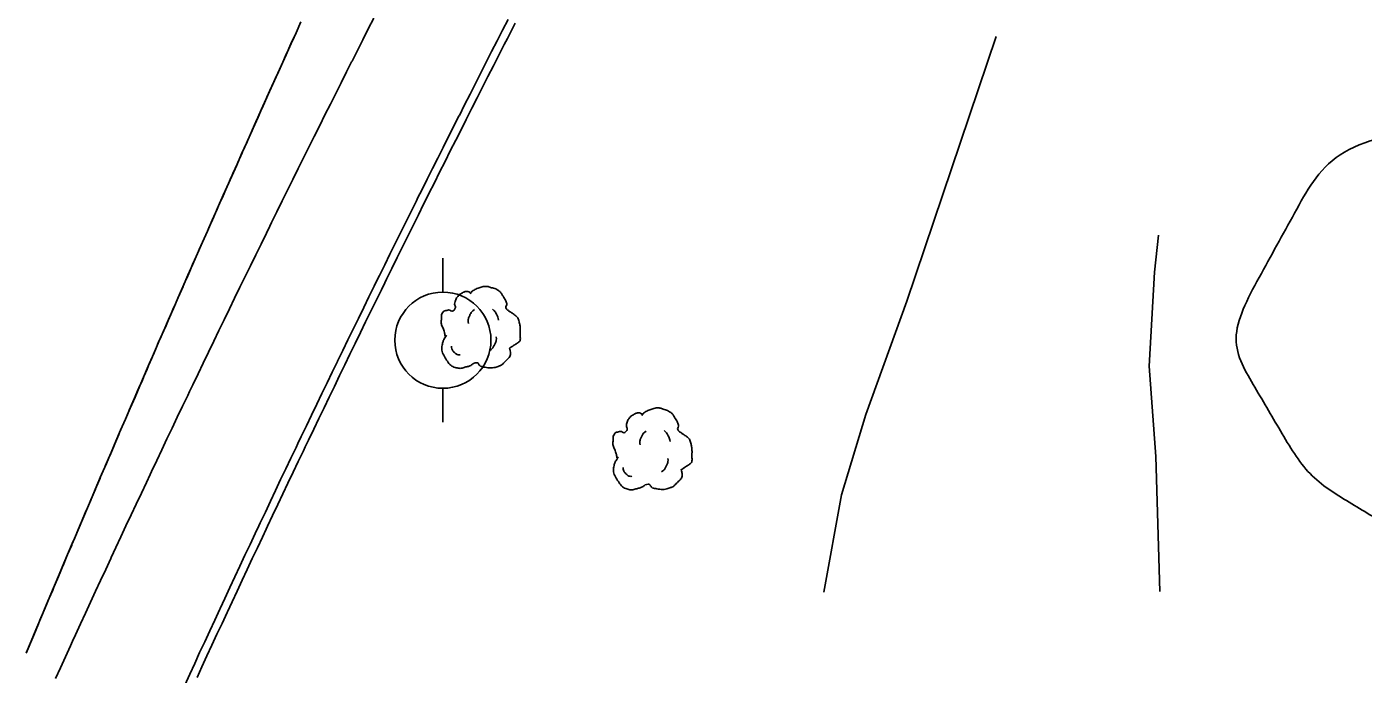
# Model space of a CAD drawing. Extents: x 2145380 to 2157287, y 139568 to 149130.
# Drawn here: x 2151082.8 to 2151194, y 141719.7 to 141773.6 of the extents above; entities that cross this region are included whole.
import ezdxf

# ---------------------------------------------------------------- set-up
doc = ezdxf.new("R2010")
doc.units = 0
for name, color, linetype in [('PR_PREVIOUSLY CONSTRUCTED', 7, 'Continuous'), ('TOPO_Dirt Grav', 7, 'Continuous'), ('TOPO_Power Pole', 7, 'Continuous'), ('TOPO_Tree', 7, 'Continuous')]:
    doc.layers.add(name, color=color, linetype=linetype)

# ---------------------------------------------------------------- blocks, each defined once
blk = doc.blocks.new('TREE')
at = {"layer": 'TOPO_Tree'}
for points in [[(-14.07, -0.4), (-14.17, 0.5), (-14.37, 1.38), (-14.6, 2.25), (-14.84, 3.17), (-15.47, 3.96), (-15.66, 4.9), (-15.8, 5.59), (-15.71, 6.31), (-15.66, 7.01), (-15.6, 7.91), (-15.72, 8.8), (-15.13, 9.66), (-14.62, 10.42), (-13.76, 10.49), (-13.02, 10.72), (-12.18, 10.98), (-11.06, 10), (-10.37, 10.72), (-9.4, 11.74), (-10.29, 13.28), (-9.84, 14.42), (-9.56, 15.15), (-9.32, 15.89), (-8.78, 16.54), (-8.18, 17.26), (-7.5, 17.68), (-6.67, 18.13), (-6.14, 18.41), (-5.61, 18.61), (-5.08, 18.66), (-4.55, 18.71), (-4.02, 18.54), (-3.49, 18.13)], [(-3.49, 17.6), (-3.07, 18.27), (-2.58, 18.8), (-1.9, 19.19), (-1.05, 19.68), (-0.19, 19.96), (0.74, 20.24), (1.62, 20.51), (2.51, 20.82), (3.39, 20.77), (4.1, 20.73), (4.8, 20.47), (5.51, 20.24), (6.43, 19.95), (7.32, 19.73), (8.15, 19.19), (9.36, 18.4), (10.02, 17.21), (10.8, 16.01), (11.24, 15.33), (11.58, 14.62), (11.86, 13.89), (12.17, 13.08), (11.37, 12.02), (11.86, 11.25), (12, 11.03), (12.18, 10.86), (12.39, 10.72), (12.91, 10.35), (13.45, 10.02), (13.97, 9.66), (14.7, 9.16), (15.41, 8.68), (16.09, 8.07), (16.7, 7.53), (16.93, 6.73), (17.15, 5.95), (17.59, 4.38), (17.71, 2.77), (17.68, 1.19), (17.65, -0.25), (17.83, -2.22), (16.62, -3.04), (15.47, -3.83), (14.31, -4.58), (13.16, -5.35)], [(-4.21, 5.09), (-4.46, 6.09), (-4.3, 7.21), (-3.84, 8.21), (-3.33, 9.34), (-2.71, 10.27), (-1.64, 10.97)], [(5.89, 11.15), (6.5, 10.68), (6.96, 10.17), (7.36, 9.5), (7.93, 8.56), (8.31, 7.6), (8.46, 6.56)], [(13.16, -5.34), (13.25, -5.81), (13.36, -6.28), (13.45, -6.75), (13.76, -8.52), (12.24, -10.03), (10.8, -11.51), (9.98, -12.34), (9.13, -12.77), (8.15, -13.1), (5.97, -13.83), (3.32, -13.56), (1.27, -13.1), (0.49, -12.92), (-0.06, -11.44), (-0.84, -11.51), (-2.04, -11.61), (-3.28, -12.78), (-4.55, -13.1), (-6.06, -13.47), (-7.77, -14.03), (-9.31, -13.62), (-11.36, -13.09), (-12.84, -11.41), (-14.07, -9.39), (-15.32, -7.35), (-15.61, -5.13), (-15.13, -3.04), (-14.87, -1.89), (-13.91, -0.75), (-13.54, 0.13)], [(-11.38, -4.46), (-11.47, -5.41), (-11.03, -6.32), (-10.09, -7.22), (-9.3, -7.97), (-8.49, -8.26), (-7.7, -8.14)], [(4.79, -6.29), (5.71, -5.66), (6.3, -4.92), (6.81, -3.91), (7.36, -2.81), (7.63, -1.7), (7.54, -0.6)]]:
    blk.add_open_spline(points, degree=3, dxfattribs=at)
blk = doc.blocks.new('POWPOL')
at = {"layer": 'TOPO_Power Pole'}
for p, q in [((0, 10.16), (0, 17.34)), ((0, -10.16), (0, -17.34))]:
    blk.add_line(p, q, dxfattribs=at)
blk.add_circle((0, 0), 10.16, dxfattribs=at)

msp = doc.modelspace()

# ---------------------------------------------------------------- linework, layer by layer
at = {"layer": 'PR_PREVIOUSLY CONSTRUCTED'}
for points in [[(2151082.72, 141721.47), (2151082.95, 141722.03), (2151083.1, 141722.38), (2151083.34, 141722.97), (2151083.48, 141723.3), (2151083.73, 141723.9), (2151083.86, 141724.2), (2151084.13, 141724.84), (2151084.24, 141725.12), (2151084.52, 141725.78), (2151084.62, 141726.03), (2151084.92, 141726.71), (2151085.01, 141726.94), (2151085.31, 141727.65), (2151085.39, 141727.85), (2151085.53, 141728.17), (2151085.71, 141728.59), (2151085.78, 141728.76), (2151086.1, 141729.52), (2151086.16, 141729.67), (2151086.5, 141730.46), (2151086.55, 141730.57), (2151086.89, 141731.4), (2151086.93, 141731.48), (2151087.29, 141732.33), (2151087.32, 141732.39), (2151087.69, 141733.27), (2151087.7, 141733.3), (2151088.09, 141734.2), (2151088.09, 141734.21), (2151088.48, 141735.12), (2151088.49, 141735.14), (2151088.87, 141736.03), (2151088.88, 141736.07), (2151089.01, 141736.37), (2151089.25, 141736.94), (2151089.28, 141737.01), (2151089.64, 141737.84), (2151089.69, 141737.94), (2151090.03, 141738.75), (2151090.09, 141738.87), (2151090.42, 141739.66), (2151090.49, 141739.81), (2151090.81, 141740.57), (2151090.89, 141740.74), (2151091.2, 141741.47), (2151091.29, 141741.67), (2151091.6, 141742.38), (2151091.69, 141742.61), (2151091.99, 141743.29), (2151092.1, 141743.54), (2151092.38, 141744.19), (2151092.5, 141744.47), (2151092.54, 141744.55), (2151092.77, 141745.1), (2151092.9, 141745.41), (2151093.17, 141746.01), (2151093.31, 141746.34), (2151093.56, 141746.91), (2151093.71, 141747.27), (2151093.95, 141747.82), (2151094.12, 141748.2), (2151094.35, 141748.72), (2151094.53, 141749.13), (2151094.74, 141749.63), (2151094.93, 141750.07), (2151095.14, 141750.53), (2151095.34, 141751), (2151095.53, 141751.44), (2151095.75, 141751.93), (2151095.93, 141752.34), (2151096.1, 141752.72), (2151096.16, 141752.86), (2151096.33, 141753.24), (2151096.56, 141753.79), (2151096.72, 141754.15), (2151096.97, 141754.72), (2151097.12, 141755.05), (2151097.38, 141755.65), (2151097.52, 141755.96), (2151097.79, 141756.58), (2151097.92, 141756.86), (2151098.21, 141757.51), (2151098.32, 141757.76), (2151098.62, 141758.44), (2151098.72, 141758.67), (2151099.03, 141759.37), (2151099.12, 141759.57), (2151099.44, 141760.3), (2151099.52, 141760.47), (2151099.69, 141760.87), (2151099.85, 141761.23), (2151099.92, 141761.38), (2151100.27, 141762.15), (2151100.32, 141762.28), (2151100.68, 141763.08), (2151100.72, 141763.18), (2151101.09, 141764.01), (2151101.12, 141764.08), (2151101.51, 141764.94), (2151101.53, 141764.98), (2151101.92, 141765.87), (2151101.93, 141765.88), (2151102.33, 141766.79), (2151102.34, 141766.8), (2151102.74, 141767.69), (2151102.75, 141767.72), (2151103.14, 141768.59), (2151103.17, 141768.65), (2151103.33, 141769), (2151103.55, 141769.49), (2151103.59, 141769.58), (2151103.96, 141770.39), (2151104.01, 141770.5), (2151104.36, 141771.29), (2151104.42, 141771.43), (2151104.77, 141772.19), (2151104.84, 141772.35), (2151105.17, 141773.09), (2151105.26, 141773.28), (2151105.58, 141773.99)], [(2151082.74, 141721.54), (2151083.13, 141722.47), (2151083.52, 141723.39), (2151083.69, 141723.8), (2151083.91, 141724.32), (2151084.29, 141725.24), (2151084.68, 141726.17), (2151085.07, 141727.09), (2151085.46, 141728.01), (2151085.85, 141728.94), (2151086.24, 141729.86), (2151086.63, 141730.78), (2151086.67, 141730.86), (2151087.03, 141731.71), (2151087.42, 141732.63), (2151087.81, 141733.55), (2151088.2, 141734.48), (2151088.6, 141735.4), (2151088.99, 141736.32), (2151089.39, 141737.24), (2151089.67, 141737.91), (2151089.78, 141738.17), (2151090.18, 141739.09), (2151090.57, 141740.01), (2151090.97, 141740.93), (2151091.37, 141741.85), (2151091.77, 141742.77), (2151092.16, 141743.7), (2151092.56, 141744.62), (2151092.71, 141744.95), (2151092.96, 141745.54), (2151093.36, 141746.46), (2151093.76, 141747.38), (2151094.16, 141748.3), (2151094.56, 141749.22), (2151094.97, 141750.14), (2151095.37, 141751.06), (2151095.77, 141751.98), (2151095.77, 141751.99), (2151096.17, 141752.9), (2151096.58, 141753.82), (2151096.98, 141754.73), (2151097.39, 141755.65), (2151097.79, 141756.57), (2151098.2, 141757.49), (2151098.6, 141758.41), (2151098.87, 141759.01), (2151099.01, 141759.33), (2151099.42, 141760.24), (2151099.82, 141761.16), (2151100.23, 141762.08), (2151100.64, 141763), (2151101.05, 141763.91), (2151101.46, 141764.83), (2151101.87, 141765.75), (2151101.99, 141766.02), (2151102.28, 141766.66), (2151102.69, 141767.58), (2151103.1, 141768.5), (2151103.51, 141769.41), (2151103.93, 141770.33), (2151104.34, 141771.24), (2151104.75, 141772.16), (2151105.14, 141773.02), (2151105.17, 141773.07), (2151105.58, 141773.99)], [(2151085.15, 141719.34), (2151085.57, 141720.25), (2151085.98, 141721.16), (2151086.4, 141722.07), (2151086.58, 141722.47), (2151086.82, 141722.98), (2151087.24, 141723.89), (2151087.65, 141724.8), (2151088.07, 141725.7), (2151088.49, 141726.61), (2151088.91, 141727.52), (2151089.33, 141728.43), (2151089.76, 141729.33), (2151089.79, 141729.41), (2151090.18, 141730.24), (2151090.6, 141731.14), (2151091.02, 141732.05), (2151091.45, 141732.96), (2151091.87, 141733.86), (2151092.3, 141734.77), (2151092.72, 141735.67), (2151093.03, 141736.33), (2151093.15, 141736.58), (2151093.58, 141737.48), (2151094.01, 141738.38), (2151094.43, 141739.29), (2151094.86, 141740.19), (2151095.29, 141741.09), (2151095.72, 141742), (2151096.16, 141742.9), (2151096.31, 141743.23), (2151096.59, 141743.8), (2151097.02, 141744.7), (2151097.45, 141745.6), (2151097.89, 141746.5), (2151098.32, 141747.41), (2151098.75, 141748.31), (2151099.19, 141749.21), (2151099.63, 141750.11), (2151099.63, 141750.12), (2151100.06, 141751.01), (2151100.5, 141751.91), (2151100.94, 141752.8), (2151101.38, 141753.7), (2151101.82, 141754.6), (2151102.26, 141755.5), (2151102.7, 141756.4), (2151102.98, 141756.98), (2151103.14, 141757.29), (2151103.58, 141758.19), (2151104.02, 141759.09), (2151104.46, 141759.99), (2151104.91, 141760.88), (2151105.35, 141761.78), (2151105.8, 141762.67), (2151106.24, 141763.57), (2151106.37, 141763.83), (2151106.69, 141764.46), (2151107.14, 141765.36), (2151107.58, 141766.25), (2151108.03, 141767.15), (2151108.48, 141768.04), (2151108.93, 141768.93), (2151109.38, 141769.83), (2151109.8, 141770.66), (2151109.83, 141770.72), (2151110.28, 141771.61), (2151110.73, 141772.5), (2151111.18, 141773.4), (2151111.64, 141774.29)], [(2151095.91, 141718.8), (2151096.32, 141719.71), (2151096.74, 141720.61), (2151097.15, 141721.51), (2151097.57, 141722.41), (2151097.99, 141723.31), (2151098.4, 141724.21), (2151098.82, 141725.11), (2151098.86, 141725.19), (2151099.24, 141726.01), (2151099.66, 141726.91), (2151100.08, 141727.81), (2151100.5, 141728.71), (2151100.92, 141729.61), (2151101.35, 141730.51), (2151101.77, 141731.41), (2151102.08, 141732.06), (2151102.19, 141732.31), (2151102.62, 141733.2), (2151103.04, 141734.1), (2151103.47, 141735), (2151103.89, 141735.9), (2151104.32, 141736.79), (2151104.75, 141737.69), (2151105.18, 141738.58), (2151105.33, 141738.91), (2151105.61, 141739.48), (2151106.03, 141740.38), (2151106.46, 141741.27), (2151106.9, 141742.17), (2151107.33, 141743.06), (2151107.76, 141743.95), (2151108.19, 141744.85), (2151108.62, 141745.74), (2151108.63, 141745.75), (2151109.06, 141746.64), (2151109.49, 141747.53), (2151109.93, 141748.42), (2151110.36, 141749.31), (2151110.8, 141750.21), (2151111.24, 141751.1), (2151111.67, 141751.99), (2151111.96, 141752.57), (2151112.11, 141752.88), (2151112.55, 141753.77), (2151112.99, 141754.66), (2151113.43, 141755.55), (2151113.87, 141756.44), (2151114.31, 141757.33), (2151114.75, 141758.22), (2151115.19, 141759.11), (2151115.32, 141759.37), (2151115.64, 141760), (2151116.08, 141760.89), (2151116.52, 141761.78), (2151116.97, 141762.66), (2151117.42, 141763.55), (2151117.86, 141764.44), (2151118.31, 141765.32), (2151118.73, 141766.16), (2151118.76, 141766.21), (2151119.2, 141767.1), (2151119.65, 141767.98), (2151120.1, 141768.87), (2151120.55, 141769.75), (2151121, 141770.64), (2151121.45, 141771.52), (2151121.9, 141772.41), (2151122.17, 141772.92), (2151122.36, 141773.29), (2151122.81, 141774.18)], [(2151096.93, 141719.43), (2151097.34, 141720.33), (2151097.76, 141721.23), (2151098.17, 141722.13), (2151098.59, 141723.03), (2151099.01, 141723.93), (2151099.43, 141724.83), (2151099.46, 141724.91), (2151099.85, 141725.73), (2151100.27, 141726.63), (2151100.69, 141727.53), (2151101.11, 141728.43), (2151101.53, 141729.33), (2151101.95, 141730.23), (2151102.37, 141731.12), (2151102.68, 141731.77), (2151102.8, 141732.02), (2151103.22, 141732.92), (2151103.65, 141733.82), (2151104.07, 141734.71), (2151104.5, 141735.61), (2151104.92, 141736.51), (2151105.35, 141737.4), (2151105.78, 141738.3), (2151105.94, 141738.63), (2151106.21, 141739.19), (2151106.64, 141740.09), (2151107.07, 141740.98), (2151107.5, 141741.88), (2151107.93, 141742.77), (2151108.36, 141743.66), (2151108.79, 141744.56), (2151109.22, 141745.45), (2151109.23, 141745.46), (2151109.66, 141746.34), (2151110.09, 141747.24), (2151110.53, 141748.13), (2151110.96, 141749.02), (2151111.4, 141749.91), (2151111.83, 141750.8), (2151112.27, 141751.7), (2151112.56, 141752.28), (2151112.71, 141752.59), (2151113.15, 141753.48), (2151113.59, 141754.37), (2151114.03, 141755.26), (2151114.47, 141756.15), (2151114.91, 141757.04), (2151115.35, 141757.92), (2151115.79, 141758.81), (2151115.92, 141759.08), (2151116.23, 141759.7), (2151116.68, 141760.59), (2151117.12, 141761.48), (2151117.57, 141762.36), (2151118.01, 141763.25), (2151118.46, 141764.14), (2151118.9, 141765.02), (2151119.32, 141765.86), (2151119.35, 141765.91), (2151119.8, 141766.8), (2151120.25, 141767.68), (2151120.7, 141768.57), (2151121.14, 141769.45), (2151121.6, 141770.34), (2151122.05, 141771.22), (2151122.5, 141772.11), (2151122.76, 141772.62), (2151122.95, 141772.99), (2151123.4, 141773.87)]]:
    msp.add_lwpolyline(points, dxfattribs=at)
at = {"layer": 'TOPO_Dirt Grav'}
for points in [[(2151163.44, 141772.78), (2151156, 141750.74), (2151152.59, 141741.32), (2151150.56, 141734.64), (2151149.09, 141726.54)], [(2151177.06, 141726.59), (2151176.72, 141737.83), (2151176.18, 141745.35), (2151176.6, 141753.16), (2151176.95, 141756.25)]]:
    msp.add_lwpolyline(points, dxfattribs=at)
at = {"layer": 'TOPO_Tree'}
msp.add_open_spline([(2151114.02, 142406.06), (2151114.62, 142405.59), (2151115.22, 142405.11), (2151115.82, 142404.64), (2151116.93, 142403.77), (2151118.07, 142402.95), (2151119.23, 142402.13), (2151120.28, 142401.39), (2151121.44, 142400.86), (2151122.67, 142400.46), (2151124.1, 142399.99), (2151125.54, 142399.74), (2151127.02, 142399.54), (2151127.98, 142399.41), (2151128.95, 142399.35), (2151129.92, 142399.33), (2151131.45, 142399.29), (2151133.01, 142399.17), (2151134.5, 142399.83), (2151137.2, 142401.01), (2151139.44, 142402.38), (2151141.88, 142403.71), (2151143.31, 142404.49), (2151144.62, 142405.41), (2151146.15, 142406.1), (2151147.28, 142406.6), (2151148.53, 142406.51), (2151149.74, 142406.63), (2151150.57, 142406.71), (2151151.41, 142406.87), (2151152.24, 142406.77), (2151153.3, 142406.65), (2151154.34, 142406.36), (2151155.4, 142406.18), (2151156.53, 142405.99), (2151157.67, 142405.85), (2151158.8, 142405.66), (2151159.7, 142405.51), (2151160.53, 142405.23), (2151161.32, 142404.64), (2151162.31, 142403.9), (2151162.9, 142402.92), (2151163.24, 142401.82), (2151163.72, 142400.29), (2151164.13, 142398.76), (2151164.38, 142397.19), (2151164.73, 142394.96), (2151165.01, 142392.72), (2151165.4, 142390.5), (2151165.73, 142388.67), (2151166.05, 142386.83), (2151166.39, 142385), (2151166.56, 142384.02), (2151166.8, 142383.05), (2151166.94, 142382.07), (2151167.1, 142380.97), (2151167.18, 142379.86), (2151167.3, 142378.76), (2151167.39, 142377.88), (2151167.07, 142376.98), (2151167.56, 142376.11), (2151168.05, 142375.22), (2151169.33, 142375.74), (2151170.23, 142375.63), (2151171.51, 142375.48), (2151172.78, 142375.2), (2151174.07, 142375.23), (2151176.03, 142375.28), (2151177.99, 142375.43), (2151179.96, 142375.56), (2151181.96, 142375.68), (2151183.95, 142375.88), (2151185.95, 142376), (2151186.87, 142376.05), (2151187.77, 142375.84), (2151188.67, 142375.5), (2151189.91, 142375.04), (2151190.97, 142374.41), (2151192.1, 142373.77), (2151194.02, 142372.71), (2151196.19, 142372.2), (2151197.44, 142370.12), (2151198.78, 142367.86), (2151197.86, 142365.45), (2151197.58, 142363.15), (2151197.07, 142358.9), (2151196.3, 142354.67), (2151195.84, 142350.42), (2151195.52, 142347.41), (2151195.3, 142344.35), (2151195.44, 142341.33), (2151195.54, 142339.07), (2151196.49, 142336.96), (2151197.46, 142334.82), (2151199.08, 142331.26), (2151200.56, 142327.68), (2151203.77, 142325.38), (2151204.52, 142324.83), (2151205.33, 142324.51), (2151206.15, 142324.17), (2151209.42, 142322.8), (2151212.84, 142321.86), (2151216.03, 142320.3), (2151218.75, 142318.97), (2151221.3, 142317.32), (2151223.88, 142315.74), (2151228.1, 142313.17), (2151231.91, 142309.84), (2151236.08, 142307.23), (2151236.86, 142306.74), (2151238.02, 142307.35), (2151238.81, 142306.83), (2151240.59, 142305.66), (2151242.12, 142304.13), (2151242.93, 142302.24), (2151244.05, 142299.62), (2151245.15, 142297.01), (2151246.26, 142294.4), (2151246.96, 142292.76), (2151247.67, 142291.15), (2151248.36, 142289.5), (2151249.08, 142287.8), (2151249.48, 142285.9), (2151249.41, 142284.11), (2151249.33, 142282.24), (2151248.76, 142280.39), (2151248.13, 142278.53), (2151247.64, 142277.05), (2151247.14, 142275.68), (2151246.37, 142274.33), (2151245.47, 142272.77), (2151244.39, 142271.39), (2151243.04, 142270.24), (2151241.51, 142268.93), (2151239.79, 142267.92), (2151238.26, 142266.65), (2151234.07, 142263.19), (2151229.71, 142259.93), (2151226.14, 142255.77), (2151223.5, 142252.7), (2151221.35, 142249.34), (2151219.08, 142246), (2151218.11, 142244.58), (2151216.99, 142243.24), (2151216.3, 142241.65), (2151215.88, 142240.7), (2151215.57, 142239.72), (2151215.23, 142238.74), (2151214.33, 142236.1), (2151213.43, 142233.46), (2151212.56, 142230.81), (2151211.65, 142228.08), (2151210.68, 142225.36), (2151210.08, 142222.55), (2151209.41, 142219.41), (2151208.93, 142216.23), (2151208.33, 142213.08), (2151207.71, 142209.8), (2151207.06, 142206.53), (2151206.4, 142203.26), (2151205.68, 142199.73), (2151204.5, 142196.27), (2151201.82, 142193.48), (2151196.18, 142187.59), (2151189.47, 142184.59), (2151182.56, 142181.34), (2151179.39, 142179.84), (2151176.01, 142178.85), (2151172.93, 142177.23), (2151169.65, 142175.51), (2151166.63, 142173.25), (2151163.44, 142171.39), (2151157.95, 142168.19), (2151151.36, 142168.85), (2151145.88, 142163.67), (2151140.18, 142158.27), (2151139.3, 142151.42), (2151138.99, 142144.93), (2151138.66, 142137.74), (2151144.89, 142130.47), (2151143.77, 142123.33), (2151142.64, 142116.13), (2151138.1, 142109.33), (2151137.48, 142101.91), (2151136.47, 142089.77), (2151135.46, 142077.63), (2151134.45, 142065.49), (2151136.25, 142056.57), (2151138.05, 142047.65), (2151139.85, 142038.74), (2151147.77, 142028.16), (2151155.69, 142017.57), (2151163.61, 142006.99), (2151166.64, 142003.56), (2151169.68, 142000.12), (2151172.71, 141996.68), (2151175.59, 141991.15), (2151178.47, 141985.62), (2151181.35, 141980.09), (2151183.9, 141966.8), (2151186.45, 141953.51), (2151189.01, 141940.22), (2151208.17, 141936.03), (2151227.33, 141931.84), (2151246.5, 141927.65), (2151277.93, 141923.33), (2151309.36, 141919.01), (2151340.79, 141914.69), (2151345.88, 141914.45), (2151350.98, 141914.22), (2151356.07, 141913.98), (2151364.69, 141902.72), (2151373.31, 141891.47), (2151381.93, 141880.21), (2151379.38, 141871.12), (2151376.82, 141862.02), (2151374.26, 141852.93), (2151372.44, 141844.23), (2151370.62, 141835.53), (2151368.8, 141826.84), (2151363.03, 141813.09), (2151357.26, 141799.34), (2151351.49, 141785.6), (2151341, 141784.5), (2151330.52, 141783.4), (2151320.03, 141782.3), (2151310.25, 141775.66), (2151300.47, 141769.02), (2151290.69, 141762.37), (2151266.64, 141764.47), (2151242.6, 141766.56), (2151218.55, 141768.65), (2151209.5, 141767.02), (2151200.46, 141765.4), (2151191.41, 141763.78), (2151188.46, 141758.42), (2151185.5, 141753.05), (2151182.55, 141747.69), (2151184.82, 141743.83), (2151187.09, 141739.96), (2151189.36, 141736.1), (2151192.81, 141734.02), (2151196.26, 141731.94), (2151199.7, 141729.85), (2151219.83, 141728.82), (2151239.95, 141727.78), (2151260.07, 141726.75), (2151285.92, 141727.22), (2151311.76, 141727.69), (2151337.6, 141728.17), (2151363.78, 141728.75), (2151389.95, 141729.34), (2151416.12, 141729.93), (2151428.67, 141730.9), (2151441.22, 141731.88), (2151453.77, 141732.85), (2151459.42, 141732.37), (2151465.06, 141731.9), (2151470.71, 141731.42)], degree=3, dxfattribs=at)

# ---------------------------------------------------------------- block references
at = {"layer": 'TOPO_Power Pole', "xscale": 0.39370000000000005, "yscale": 0.3937000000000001}
msp.add_blockref('POWPOL', (2151117.39, 141747.5), dxfattribs=at)
at = {"layer": 'TOPO_Tree', "xscale": 0.19685000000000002, "yscale": 0.19685000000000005}
for p in [(2151120.35, 141747.89), (2151134.64, 141737.78)]:
    msp.add_blockref('TREE', p, dxfattribs=at)

doc.saveas('drawing.dxf')
